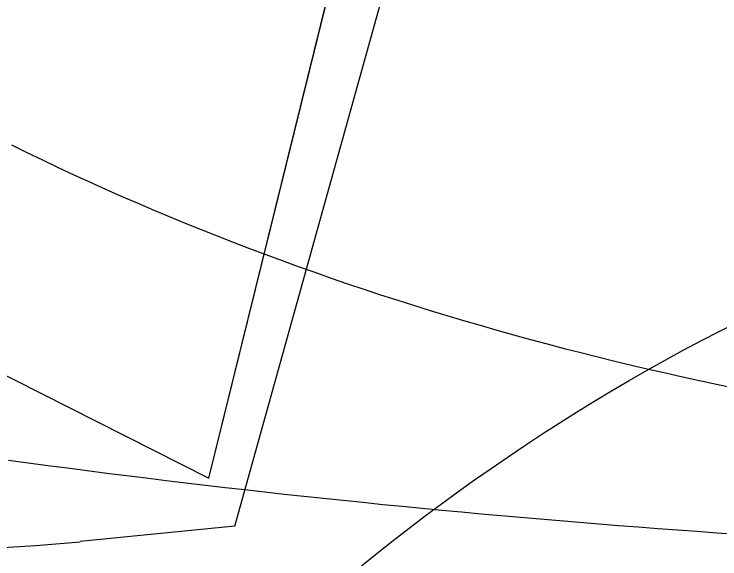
# Model space of a CAD drawing. Extents: x -14 to 1565148, y -25 to 642856.
# Drawn here: x 1564942.45 to 1564954.7, y 636524.21 to 636533.67 of the extents above; entities that cross this region are included whole.
import ezdxf

# ---------------------------------------------------------------- set-up
doc = ezdxf.new("R2010")
doc.units = 0
for name, color, linetype in [('GE_P_Alignment_100_Stations', 7, 'Continuous'), ('PM_P_Edge_Line', 7, 'Continuous'), ('PV_X_COP', 7, 'Continuous'), ('SC_Shading2', 7, 'Continuous'), ('TR_Turning_Path27', 7, 'Continuous')]:
    doc.layers.add(name, color=color, linetype=linetype)

msp = doc.modelspace()

# ---------------------------------------------------------------- linework, layer by layer
at = {"layer": 'GE_P_Alignment_100_Stations'}
for points in [[(1564942.403, 636531.402), (1564942.672, 636531.27), (1564942.943, 636531.139), (1564943.214, 636531.01), (1564943.486, 636530.883), (1564943.759, 636530.758), (1564944.033, 636530.635), (1564944.308, 636530.513), (1564944.583, 636530.393), (1564944.86, 636530.275), (1564945.137, 636530.159), (1564945.415, 636530.044), (1564945.694, 636529.931), (1564945.973, 636529.82), (1564946.253, 636529.71), (1564946.534, 636529.602), (1564946.816, 636529.496), (1564947.098, 636529.392), (1564947.381, 636529.289), (1564947.665, 636529.188), (1564947.949, 636529.089), (1564948.234, 636528.991), (1564948.52, 636528.895), (1564948.806, 636528.8), (1564949.093, 636528.708), (1564949.381, 636528.616), (1564949.669, 636528.527), (1564949.957, 636528.439), (1564950.247, 636528.353), (1564950.536, 636528.268), (1564950.827, 636528.185), (1564951.117, 636528.103), (1564951.409, 636528.023), (1564951.7, 636527.945), (1564951.993, 636527.868), (1564952.285, 636527.793), (1564952.578, 636527.719), (1564952.872, 636527.647), (1564953.165, 636527.577), (1564953.459, 636527.508), (1564953.754, 636527.44), (1564954.049, 636527.374), (1564954.344, 636527.309), (1564954.64, 636527.246), (1564954.936, 636527.185)], [(1564942.351, 636525.928), (1564942.692, 636525.882), (1564943.034, 636525.836), (1564943.376, 636525.791), (1564943.718, 636525.746), (1564944.059, 636525.702), (1564944.401, 636525.659), (1564944.743, 636525.617), (1564945.085, 636525.575), (1564945.427, 636525.534), (1564945.768, 636525.493), (1564946.11, 636525.454), (1564946.452, 636525.415), (1564946.794, 636525.376), (1564947.136, 636525.338), (1564947.478, 636525.301), (1564947.819, 636525.265), (1564948.161, 636525.229), (1564948.503, 636525.194), (1564948.845, 636525.159), (1564949.186, 636525.125), (1564949.528, 636525.092), (1564949.869, 636525.059), (1564950.211, 636525.027), (1564950.552, 636524.996), (1564950.893, 636524.965), (1564951.235, 636524.935), (1564951.576, 636524.906), (1564951.917, 636524.877), (1564952.258, 636524.848), (1564952.599, 636524.821), (1564952.94, 636524.794), (1564953.281, 636524.767), (1564953.621, 636524.741), (1564953.962, 636524.716), (1564954.302, 636524.691), (1564954.643, 636524.667), (1564954.983, 636524.643)]]:
    msp.add_lwpolyline(points, dxfattribs=at)
at = {"layer": 'PM_P_Edge_Line'}
msp.add_arc((1564992.245, 636384.229), 140.519, 91.09598, 108.85238, dxfattribs=at)
at = {"layer": 'PV_X_COP'}
for q in [(1564954.583, 636554.615), (1564943.596, 636524.511)]:
    msp.add_line((1564946.282, 636524.781), q, dxfattribs=at)
msp.add_arc((1564940.602, 636554.361), 30, 185.727, 275.727, dxfattribs=at)
at = {"layer": 'SC_Shading2'}
msp.add_line((1564945.825, 636525.613), (1564953.098, 636555.036), dxfattribs=at)
for points in [[(1564913.929, 636537.386), (1564925.964, 636533.462), (1564935.657, 636530.759), (1564945.825, 636525.613), (1564953.098, 636555.036), (1564939.756, 636558.813), (1564910.068, 636566.95)], [(1564913.929, 636537.386), (1564925.964, 636533.462), (1564935.657, 636530.759), (1564945.825, 636525.613), (1564953.098, 636555.036), (1564939.756, 636558.813), (1564910.068, 636566.95)], [(1564913.929, 636537.386), (1564925.964, 636533.462), (1564935.657, 636530.759), (1564945.825, 636525.613)]]:
    msp.add_lwpolyline(points, dxfattribs=at)
at = {"layer": 'TR_Turning_Path27'}
msp.add_lwpolyline([(1564948.477, 636524.093), (1564948.751, 636524.312), (1564949.026, 636524.53), (1564949.304, 636524.745), (1564949.585, 636524.958), (1564949.867, 636525.168), (1564950.152, 636525.376), (1564950.439, 636525.582), (1564950.729, 636525.784), (1564951.02, 636525.985), (1564951.314, 636526.183), (1564951.61, 636526.378), (1564951.909, 636526.57), (1564952.209, 636526.759), (1564952.512, 636526.946), (1564952.817, 636527.13), (1564953.125, 636527.31), (1564953.434, 636527.488), (1564953.746, 636527.662), (1564954.06, 636527.834), (1564954.376, 636528.002), (1564954.694, 636528.167), (1564955.014, 636528.329)], dxfattribs=at)

doc.saveas('drawing.dxf')
